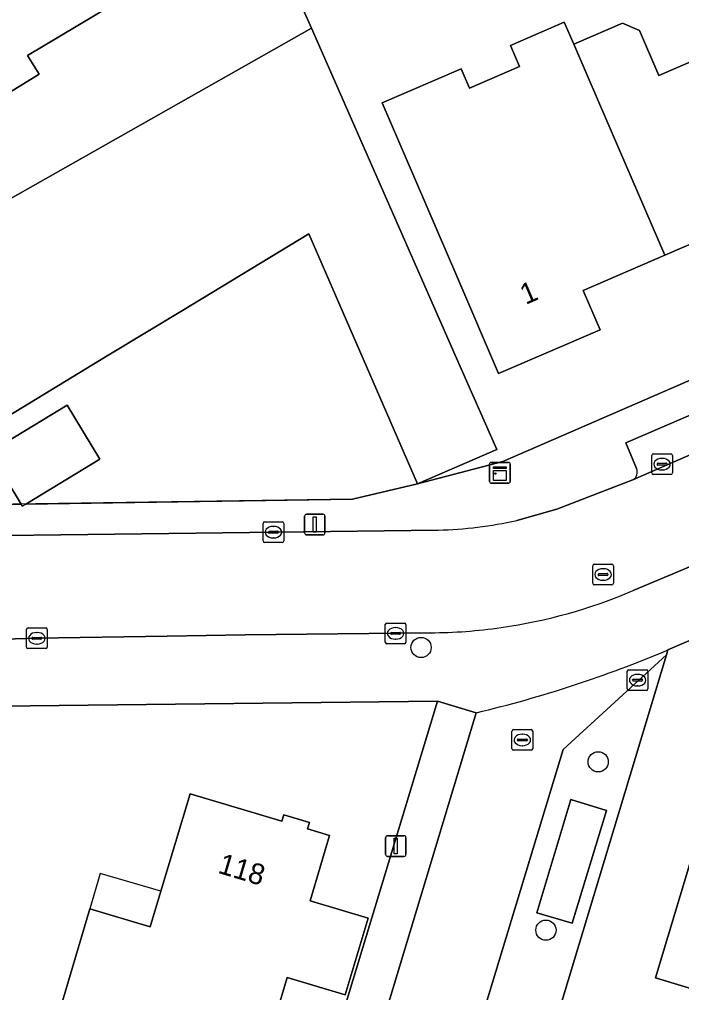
# Model space of a CAD drawing. Extents: x 157767 to 159172, y 387839 to 389425.
# Drawn here: x 158090.6 to 158122.64, y 388608.77 to 388655.84 of the extents above; entities that cross this region are included whole.
import ezdxf

# ---------------------------------------------------------------- set-up
doc = ezdxf.new("R2010")
doc.units = 0
for name, color, linetype in [('IMGEO_Boom', 7, 'Continuous'), ('IMGEO_Brandkraan', 7, 'Continuous'), ('IMGEO_Erf', 7, 'Continuous'), ('IMGEO_Kast', 7, 'Continuous'), ('IMGEO_Kolk', 7, 'Continuous'), ('IMGEO_Lichtmast', 7, 'Continuous'), ('IMGEO_Muur', 7, 'Continuous'), ('IMGEO_Pand', 7, 'Continuous'), ('IMGEO_Pand_nummerreeks', 7, 'Continuous'), ('IMGEO_Pand_overbouw', 7, 'Continuous'), ('IMGEO_Parkeervlak_open', 7, 'Continuous'), ('IMGEO_Rijbaan_lokaal_open', 7, 'Continuous'), ('IMGEO_Rioolput', 7, 'Continuous'), ('IMGEO_Voetpad_open', 7, 'Continuous')]:
    doc.layers.add(name, color=color, linetype=linetype)

msp = doc.modelspace()

# ---------------------------------------------------------------- linework, layer by layer
at = {"layer": 'IMGEO_Boom'}
for centre in [(158110.036, 388625.462), (158118.608, 388619.933), (158116.078, 388611.787)]:
    msp.add_circle(centre, 0.489, dxfattribs=at)
at = {"layer": 'IMGEO_Brandkraan'}
for p, q in [((158120.014, 388623.457), (158120.014, 388624.309)), ((158120.089, 388624.383), (158120.941, 388624.383)), ((158120.502, 388624.163), (158120.527, 388624.163)), ((158121.015, 388624.309), (158121.015, 388623.457)), ((158120.273, 388623.877), (158120.273, 388623.889)), ((158120.711, 388623.84), (158120.313, 388623.84)), ((158120.316, 388623.926), (158120.714, 388623.926)), ((158120.525, 388623.603), (158120.5, 388623.603)), ((158120.757, 388623.889), (158120.757, 388623.877)), ((158120.941, 388623.383), (158120.089, 388623.383))]:
    msp.add_line(p, q, dxfattribs=at)
for points in [[(158120.014, 388623.457), (158120.014, 388624.309)], [(158120.089, 388624.383), (158120.941, 388624.383)], [(158121.015, 388624.309), (158121.015, 388623.457)], [(158120.941, 388623.383), (158120.089, 388623.383)]]:
    msp.add_lwpolyline(points, dxfattribs=at)
for centre, radius, start, end in [((158120.091, 388624.307), 0.0765, 91.552, 178.448), ((158120.091, 388624.307), 0.0765, 91.552, 178.448), ((158120.939, 388624.307), 0.0765, 1.552, 88.448), ((158120.939, 388624.307), 0.0765, 1.552, 88.448), ((158120.313, 388623.886), 0.0403, 85.8775, 175.7526), ((158120.31, 388623.876), 0.0366, 178.938, 274.7102), ((158120.714, 388623.883), 0.043, 264.8664, 352.4533), ((158120.718, 388623.888), 0.0386, 1.7309, 96.639), ((158120.091, 388623.459), 0.0765, 181.552, 268.448), ((158120.091, 388623.459), 0.0765, 181.552, 268.448), ((158120.939, 388623.459), 0.0765, 271.552, 358.448), ((158120.939, 388623.459), 0.0765, 271.552, 358.448)]:
    msp.add_arc(centre, radius, start, end, dxfattribs=at)
for centre, major_axis, ratio, start_param, end_param in [((158120.501, 388623.883), (-0.387, 0.002), 0.722429, 4.712389, 7.853982), ((158120.526, 388623.883), (-0.39, 0.002), 0.717154, 1.570796, 4.712389)]:
    msp.add_ellipse(centre, major_axis=major_axis, ratio=ratio, start_param=start_param, end_param=end_param, dxfattribs=at)
at = {"layer": 'IMGEO_Erf'}
for points in [[(158084.381, 388632.682), (158087.009, 388632.342), (158090.303, 388632.39), (158090.684, 388632.396), (158089.16, 388634.912), (158092.905, 388637.179), (158094.487, 388634.565), (158090.907, 388632.399), (158106.724, 388632.63), (158109.87, 388633.38), (158113.99, 388634.449), (158158.26, 388653.682), (158159.32, 388658.046), (158157.478, 388662.318), (158148.912, 388682.181)], [(158206.335, 388661.478), (158121.982, 388625.344), (158121.909, 388625.102), (158108.361, 388580.257)], [(158083.337, 388658.496), (158087.93, 388650.973), (158091.558, 388653.188), (158091.001, 388654.102), (158102.334, 388660.865)], [(158104.332, 388656.326), (158104.729, 388655.423), (158111.688, 388639.608), (158113.703, 388635.032), (158109.87, 388633.38), (158104.612, 388645.469), (158098.492, 388641.767), (158094.852, 388639.565), (158088.341, 388635.625), (158087.374, 388637.223), (158088.105, 388637.669), (158086.922, 388639.602), (158086.191, 388639.155), (158083.585, 388643.461), (158080.998, 388647.735), (158081.729, 388648.183), (158080.555, 388650.099), (158079.825, 388649.652), (158079.012, 388650.995), (158078.617, 388650.757), (158076.454, 388654.33), (158080.732, 388656.919)], [(158125.8, 388646.144), (158121.836, 388644.437), (158117.878, 388642.733), (158118.696, 388640.833), (158113.788, 388638.72), (158111.81, 388643.313), (158109.765, 388648.06), (158108.153, 388651.801), (158111.977, 388653.448), (158112.378, 388652.519), (158114.799, 388653.562), (158114.361, 388654.58), (158116.962, 388655.701), (158117.42, 388654.646), (158117.538, 388654.697), (158119.782, 388655.664), (158120.609, 388655.302), (158121.543, 388653.132), (158127.411, 388655.659)], [(158071.868, 388569.477), (158073.688, 388570.574), (158071.294, 388574.467), (158070.805, 388574.17), (158064.549, 388584.468), (158067.954, 388586.536), (158074.21, 388576.238), (158073.945, 388576.077), (158076.333, 388572.168), (158077.663, 388572.97), (158080.097, 388569.003), (158089.644, 388574.957), (158091.518, 388574.404), (158095.729, 388573.163), (158096.009, 388573.979), (158110.825, 388622.857), (158086.888, 388622.589)], [(158125.364, 388608.277), (158121.373, 388609.487), (158123.177, 388615.431), (158123.945, 388615.198), (158125.498, 388620.309), (158125.578, 388620.401), (158132.331, 388614.286), (158131.877, 388612.79), (158132.654, 388612.554), (158131.528, 388608.844), (158133.533, 388608.235)]]:
    msp.add_lwpolyline(points, dxfattribs=at)
msp.add_lwpolyline([(158094.472, 388604.207), (158093.645, 388601.415), (158090.868, 388602.238), (158091.697, 388605.035), (158094.005, 388612.821), (158096.93, 388611.955), (158097.451, 388613.678), (158098.871, 388618.376), (158103.3, 388617.065), (158103.399, 388617.364), (158104.63, 388616.998), (158104.538, 388616.692), (158105.609, 388616.37), (158104.665, 388613.208), (158107.469, 388612.371), (158106.361, 388608.662), (158103.557, 388609.499), (158102.649, 388606.457), (158098.15, 388607.799), (158096.865, 388603.493)], close=True, dxfattribs=at)
at = {"layer": 'IMGEO_Kast'}
for p, q in [((158113.426, 388634.41), (158114.267, 388634.41)), ((158114.267, 388634.41), (158113.426, 388634.41)), ((158113.351, 388633.485), (158113.351, 388634.326)), ((158113.351, 388634.326), (158113.351, 388633.485)), ((158114.351, 388634.335), (158114.351, 388633.494)), ((158114.351, 388633.494), (158114.351, 388634.335)), ((158114.276, 388633.41), (158113.435, 388633.41)), ((158113.435, 388633.41), (158114.276, 388633.41))]:
    msp.add_line(p, q, dxfattribs=at)
for points in [[(158113.546, 388634.2), (158114.146, 388634.2), (158114.146, 388634.115), (158113.546, 388634.115), (158113.546, 388634.2)], [(158113.546, 388634.025), (158114.146, 388634.025), (158114.146, 388633.536), (158113.546, 388633.536), (158113.546, 388634.025)]]:
    msp.add_lwpolyline(points, dxfattribs=at)
msp.add_circle((158113.63, 388633.874), 0.0377, dxfattribs=at)
for centre, start, end in [((158113.429, 388634.332), 92.4484, 184.2845), ((158113.429, 388634.332), 92.4484, 184.2845), ((158114.273, 388634.332), 2.4484, 94.2845), ((158114.273, 388634.332), 2.4484, 94.2845), ((158113.429, 388633.488), 182.4484, 274.2845), ((158113.429, 388633.488), 182.4484, 274.2845), ((158114.273, 388633.488), 272.4484, 4.2845), ((158114.273, 388633.488), 272.4484, 4.2845)]:
    msp.add_arc(centre, 0.0779, start, end, dxfattribs=at)
at = {"layer": 'IMGEO_Kolk'}
for p, q in [((158121.195, 388633.902), (158121.195, 388634.754)), ((158121.27, 388634.828), (158122.122, 388634.828)), ((158121.683, 388634.608), (158121.708, 388634.608)), ((158122.196, 388634.754), (158122.196, 388633.902)), ((158121.454, 388634.322), (158121.454, 388634.334)), ((158121.892, 388634.285), (158121.494, 388634.285)), ((158121.497, 388634.371), (158121.895, 388634.371)), ((158121.706, 388634.048), (158121.681, 388634.048)), ((158121.938, 388634.334), (158121.938, 388634.322)), ((158122.122, 388633.828), (158121.27, 388633.828)), ((158102.39, 388630.613), (158102.39, 388631.465)), ((158102.465, 388631.539), (158103.317, 388631.539)), ((158102.878, 388631.319), (158102.903, 388631.319)), ((158103.391, 388631.465), (158103.391, 388630.613)), ((158102.649, 388631.033), (158102.649, 388631.045)), ((158103.087, 388630.996), (158102.689, 388630.996)), ((158102.692, 388631.082), (158103.09, 388631.082)), ((158102.901, 388630.759), (158102.876, 388630.759)), ((158103.133, 388631.045), (158103.133, 388631.033)), ((158103.317, 388630.539), (158102.465, 388630.539)), ((158108.304, 388625.718), (158108.304, 388626.57)), ((158108.379, 388626.644), (158109.231, 388626.644)), ((158108.792, 388626.424), (158108.817, 388626.424)), ((158109.305, 388626.57), (158109.305, 388625.718)), ((158090.946, 388625.48), (158090.946, 388626.332)), ((158091.021, 388626.406), (158091.873, 388626.406)), ((158091.248, 388625.949), (158091.646, 388625.949)), ((158091.434, 388626.186), (158091.459, 388626.186)), ((158091.947, 388626.332), (158091.947, 388625.48)), ((158108.563, 388626.138), (158108.563, 388626.15)), ((158109.001, 388626.101), (158108.603, 388626.101)), ((158108.606, 388626.187), (158109.004, 388626.187)), ((158109.047, 388626.15), (158109.047, 388626.138)), ((158091.205, 388625.9), (158091.205, 388625.912)), ((158091.643, 388625.863), (158091.245, 388625.863)), ((158091.457, 388625.626), (158091.432, 388625.626)), ((158091.689, 388625.912), (158091.689, 388625.9)), ((158109.231, 388625.644), (158108.379, 388625.644)), ((158108.815, 388625.864), (158108.79, 388625.864)), ((158091.873, 388625.406), (158091.021, 388625.406)), ((158114.436, 388620.564), (158114.436, 388621.416)), ((158114.511, 388621.49), (158115.363, 388621.49)), ((158114.924, 388621.27), (158114.949, 388621.27)), ((158115.437, 388621.416), (158115.437, 388620.564)), ((158114.695, 388620.984), (158114.695, 388620.996)), ((158115.133, 388620.947), (158114.735, 388620.947)), ((158114.738, 388621.033), (158115.136, 388621.033)), ((158115.179, 388620.996), (158115.179, 388620.984)), ((158115.363, 388620.49), (158114.511, 388620.49)), ((158114.947, 388620.71), (158114.922, 388620.71))]:
    msp.add_line(p, q, dxfattribs=at)
for points in [[(158121.195, 388633.902), (158121.195, 388634.754)], [(158121.27, 388634.828), (158122.122, 388634.828)], [(158122.196, 388634.754), (158122.196, 388633.902)], [(158122.122, 388633.828), (158121.27, 388633.828)], [(158102.39, 388630.613), (158102.39, 388631.465)], [(158102.465, 388631.539), (158103.317, 388631.539)], [(158103.391, 388631.465), (158103.391, 388630.613)], [(158103.317, 388630.539), (158102.465, 388630.539)], [(158108.304, 388625.718), (158108.304, 388626.57)], [(158108.379, 388626.644), (158109.231, 388626.644)], [(158109.305, 388626.57), (158109.305, 388625.718)], [(158090.946, 388625.48), (158090.946, 388626.332)], [(158091.021, 388626.406), (158091.873, 388626.406)], [(158091.947, 388626.332), (158091.947, 388625.48)], [(158109.231, 388625.644), (158108.379, 388625.644)], [(158091.873, 388625.406), (158091.021, 388625.406)], [(158114.436, 388620.564), (158114.436, 388621.416)], [(158114.511, 388621.49), (158115.363, 388621.49)], [(158115.437, 388621.416), (158115.437, 388620.564)], [(158115.363, 388620.49), (158114.511, 388620.49)]]:
    msp.add_lwpolyline(points, dxfattribs=at)
for centre, radius, start, end in [((158121.272, 388634.752), 0.0765, 91.552, 178.448), ((158121.272, 388634.752), 0.0765, 91.552, 178.448), ((158122.12, 388634.752), 0.0765, 1.552, 88.448), ((158122.12, 388634.752), 0.0765, 1.552, 88.448), ((158121.494, 388634.331), 0.0403, 85.8775, 175.7526), ((158121.491, 388634.321), 0.0366, 178.938, 274.7102), ((158121.895, 388634.328), 0.043, 264.8664, 352.4533), ((158121.899, 388634.333), 0.0386, 1.7309, 96.639), ((158121.272, 388633.904), 0.0765, 181.552, 268.448), ((158121.272, 388633.904), 0.0765, 181.552, 268.448), ((158122.12, 388633.904), 0.0765, 271.552, 358.448), ((158122.12, 388633.904), 0.0765, 271.552, 358.448), ((158102.467, 388631.463), 0.0765, 91.552, 178.448), ((158102.467, 388631.463), 0.0765, 91.552, 178.448), ((158103.315, 388631.463), 0.0765, 1.552, 88.448), ((158103.315, 388631.463), 0.0765, 1.552, 88.448), ((158102.689, 388631.042), 0.0403, 85.8775, 175.7526), ((158102.686, 388631.032), 0.0366, 178.938, 274.7102), ((158103.09, 388631.039), 0.043, 264.8664, 352.4533), ((158103.094, 388631.044), 0.0386, 1.7309, 96.639), ((158102.467, 388630.615), 0.0765, 181.552, 268.448), ((158102.467, 388630.615), 0.0765, 181.552, 268.448), ((158103.315, 388630.615), 0.0765, 271.552, 358.448), ((158103.315, 388630.615), 0.0765, 271.552, 358.448), ((158108.381, 388626.568), 0.0765, 91.552, 178.448), ((158108.381, 388626.568), 0.0765, 91.552, 178.448), ((158109.229, 388626.568), 0.0765, 1.552, 88.448), ((158109.229, 388626.568), 0.0765, 1.552, 88.448), ((158091.023, 388626.33), 0.0765, 91.552, 178.448), ((158091.023, 388626.33), 0.0765, 91.552, 178.448), ((158091.245, 388625.909), 0.0403, 85.8775, 175.7526), ((158091.65, 388625.911), 0.0386, 1.7309, 96.639), ((158091.871, 388626.33), 0.0765, 1.552, 88.448), ((158091.871, 388626.33), 0.0765, 1.552, 88.448), ((158108.603, 388626.147), 0.0403, 85.8775, 175.7526), ((158108.6, 388626.137), 0.0366, 178.938, 274.7102), ((158109.004, 388626.144), 0.043, 264.8664, 352.4533), ((158109.008, 388626.149), 0.0386, 1.7309, 96.639), ((158091.023, 388625.482), 0.0765, 181.552, 268.448), ((158091.023, 388625.482), 0.0765, 181.552, 268.448), ((158091.242, 388625.899), 0.0366, 178.938, 274.7102), ((158091.646, 388625.906), 0.043, 264.8664, 352.4533), ((158091.871, 388625.482), 0.0765, 271.552, 358.448), ((158091.871, 388625.482), 0.0765, 271.552, 358.448), ((158108.381, 388625.72), 0.0765, 181.552, 268.448), ((158108.381, 388625.72), 0.0765, 181.552, 268.448), ((158109.229, 388625.72), 0.0765, 271.552, 358.448), ((158109.229, 388625.72), 0.0765, 271.552, 358.448), ((158114.513, 388621.414), 0.0765, 91.552, 178.448), ((158114.513, 388621.414), 0.0765, 91.552, 178.448), ((158115.361, 388621.414), 0.0765, 1.552, 88.448), ((158115.361, 388621.414), 0.0765, 1.552, 88.448), ((158114.735, 388620.993), 0.0403, 85.8775, 175.7526), ((158114.732, 388620.983), 0.0366, 178.938, 274.7102), ((158115.136, 388620.99), 0.043, 264.8664, 352.4533), ((158115.14, 388620.995), 0.0386, 1.7309, 96.639), ((158114.513, 388620.566), 0.0765, 181.552, 268.448), ((158114.513, 388620.566), 0.0765, 181.552, 268.448), ((158115.361, 388620.566), 0.0765, 271.552, 358.448), ((158115.361, 388620.566), 0.0765, 271.552, 358.448)]:
    msp.add_arc(centre, radius, start, end, dxfattribs=at)
for centre, major_axis, ratio, start_param, end_param in [((158121.682, 388634.328), (-0.387, 0.002), 0.722429, 4.712389, 7.853982), ((158121.707, 388634.328), (-0.39, 0.002), 0.717154, 1.570796, 4.712389), ((158102.877, 388631.039), (-0.387, 0.002), 0.722429, 4.712389, 7.853982), ((158102.902, 388631.039), (-0.39, 0.002), 0.717154, 1.570796, 4.712389), ((158108.791, 388626.144), (-0.387, 0.002), 0.722429, 4.712389, 7.853982), ((158108.816, 388626.144), (-0.39, 0.002), 0.717154, 1.570796, 4.712389), ((158091.433, 388625.906), (-0.387, 0.002), 0.722429, 4.712389, 7.853982), ((158091.458, 388625.906), (-0.39, 0.002), 0.717154, 1.570796, 4.712389), ((158114.923, 388620.99), (-0.387, 0.002), 0.722429, 4.712389, 7.853982), ((158114.948, 388620.99), (-0.39, 0.002), 0.717154, 1.570796, 4.712389)]:
    msp.add_ellipse(centre, major_axis=major_axis, ratio=ratio, start_param=start_param, end_param=end_param, dxfattribs=at)
at = {"layer": 'IMGEO_Lichtmast'}
for p, q in [((158104.397, 388631.007), (158104.397, 388631.807)), ((158104.397, 388631.807), (158104.397, 388631.007)), ((158104.497, 388631.907), (158105.287, 388631.907)), ((158105.287, 388631.907), (158104.497, 388631.907)), ((158105.387, 388631.807), (158105.387, 388631.007)), ((158105.387, 388631.007), (158105.387, 388631.807)), ((158105.287, 388630.907), (158104.497, 388630.907)), ((158104.497, 388630.907), (158105.287, 388630.907)), ((158108.316, 388615.458), (158108.316, 388616.258)), ((158108.316, 388616.258), (158108.316, 388615.458)), ((158108.416, 388616.358), (158109.206, 388616.358)), ((158109.206, 388616.358), (158108.416, 388616.358)), ((158109.306, 388616.258), (158109.306, 388615.458)), ((158109.306, 388615.458), (158109.306, 388616.258)), ((158109.206, 388615.358), (158108.416, 388615.358)), ((158108.416, 388615.358), (158109.206, 388615.358))]:
    msp.add_line(p, q, dxfattribs=at)
for points in [[(158104.817, 388631.782), (158104.967, 388631.782), (158104.967, 388631.032), (158104.817, 388631.032), (158104.817, 388631.782)], [(158108.736, 388616.233), (158108.886, 388616.233), (158108.886, 388615.483), (158108.736, 388615.483), (158108.736, 388616.233)]]:
    msp.add_lwpolyline(points, dxfattribs=at)
for centre, start, end in [((158104.497, 388631.807), 90, 180), ((158104.497, 388631.807), 90, 180), ((158105.287, 388631.807), 0, 90), ((158105.287, 388631.807), 360, 90), ((158104.497, 388631.007), 180, 270), ((158104.497, 388631.007), 180, 270), ((158105.287, 388631.007), 270, 0), ((158105.287, 388631.007), 270, 0), ((158108.416, 388616.258), 90, 180), ((158108.416, 388616.258), 90, 180), ((158109.206, 388616.258), 0, 90), ((158109.206, 388616.258), 360, 90), ((158108.416, 388615.458), 180, 270), ((158108.416, 388615.458), 180, 270), ((158109.206, 388615.458), 270, 0), ((158109.206, 388615.458), 270, 0)]:
    msp.add_arc(centre, 0.1, start, end, dxfattribs=at)
at = {"layer": 'IMGEO_Muur'}
msp.add_lwpolyline([(158109.87, 388633.38), (158106.724, 388632.63), (158090.303, 388632.39)], dxfattribs=at)
at = {"layer": 'IMGEO_Pand'}
for points in [[(158083.337, 388658.496), (158080.732, 388656.919), (158076.454, 388654.33), (158078.617, 388650.757), (158079.012, 388650.995), (158079.825, 388649.652), (158080.555, 388650.099), (158081.729, 388648.183), (158080.998, 388647.735), (158083.585, 388643.461), (158104.729, 388655.423), (158104.332, 388656.326), (158102.334, 388660.865), (158091.001, 388654.102), (158091.558, 388653.188), (158087.93, 388650.973)], [(158117.42, 388654.646), (158116.962, 388655.701), (158114.361, 388654.58), (158114.799, 388653.562), (158112.378, 388652.519), (158111.977, 388653.448), (158108.153, 388651.801), (158109.765, 388648.06), (158111.81, 388643.313), (158113.788, 388638.72), (158118.696, 388640.833), (158117.878, 388642.733), (158121.836, 388644.437), (158118.623, 388651.875)], [(158127.411, 388655.659), (158121.543, 388653.132), (158120.609, 388655.302), (158119.782, 388655.664), (158117.538, 388654.697), (158117.42, 388654.646), (158118.623, 388651.875), (158121.836, 388644.437), (158125.8, 388646.144), (158126.612, 388644.258), (158131.397, 388646.318), (158130.576, 388648.241)], [(158098.492, 388641.767), (158104.612, 388645.469), (158109.87, 388633.38), (158113.703, 388635.032), (158111.688, 388639.608), (158104.729, 388655.423), (158083.585, 388643.461), (158086.191, 388639.155), (158086.922, 388639.602), (158088.105, 388637.669), (158087.374, 388637.223), (158088.341, 388635.625), (158094.852, 388639.565)], [(158089.16, 388634.912), (158090.684, 388632.396), (158090.742, 388632.299), (158090.907, 388632.399), (158094.487, 388634.565), (158092.905, 388637.179)], [(158132.654, 388612.554), (158131.877, 388612.79), (158132.331, 388614.286), (158125.578, 388620.401), (158125.498, 388620.309), (158123.945, 388615.198), (158123.177, 388615.431), (158121.373, 388609.487), (158125.364, 388608.277), (158126.349, 388607.978), (158125.508, 388605.204), (158132.014, 388603.229), (158132.651, 388605.327), (158133.533, 388608.235), (158131.528, 388608.844)], [(158105.609, 388616.37), (158104.538, 388616.692), (158104.63, 388616.998), (158103.399, 388617.364), (158103.3, 388617.065), (158098.871, 388618.376), (158097.451, 388613.678), (158096.93, 388611.955), (158094.005, 388612.821), (158091.697, 388605.035), (158090.868, 388602.238), (158093.645, 388601.415), (158094.472, 388604.207), (158096.865, 388603.493), (158098.15, 388607.799), (158102.649, 388606.457), (158103.557, 388609.499), (158106.361, 388608.662), (158107.469, 388612.371), (158104.665, 388613.208)]]:
    msp.add_lwpolyline(points, close=True, dxfattribs=at)
at = {"layer": 'IMGEO_Pand_overbouw'}
msp.add_lwpolyline([(158097.451, 388613.678), (158094.512, 388614.536), (158094.005, 388612.821), (158096.93, 388611.955)], close=True, dxfattribs=at)
at = {"layer": 'IMGEO_Parkeervlak_open'}
for points in [[(158160.827, 388651.496), (158160.285, 388652.739), (158119.94, 388635.358), (158120.458, 388634.115)], [(158120.282, 388633.571), (158129.222, 388637.475), (158142.689, 388643.29)]]:
    msp.add_lwpolyline(points, dxfattribs=at)
msp.add_lwpolyline([(158117.343, 388612.122), (158119.01, 388617.581), (158117.29, 388618.103), (158115.635, 388612.631)], close=True, dxfattribs=at)
msp.add_arc((158120.096, 388633.932), 0.405, 297.2357, 26.9085, dxfattribs=at)
at = {"layer": 'IMGEO_Rijbaan_lokaal_open'}
for points in [[(158144.74, 388638.648), (158142.689, 388643.29), (158129.222, 388637.475), (158120.282, 388633.571), (158118.807, 388633.004), (158116.61, 388632.148), (158114.663, 388631.608)], [(158120.299, 388628.215), (158122.493, 388629.144), (158125.679, 388630.492), (158126.853, 388631.015), (158144.74, 388638.648)], [(158110.861, 388631.14), (158087.378, 388630.841), (158086.143, 388630.833)], [(158085.699, 388625.739), (158091.452, 388625.907), (158097.745, 388626.013), (158101.53, 388626.077), (158110.492, 388626.173)], [(158112.707, 388622.305), (158106.836, 388602.865), (158111.159, 388601.555), (158116.908, 388620.535), (158121.909, 388625.102), (158121.982, 388625.344)]]:
    msp.add_lwpolyline(points, dxfattribs=at)
for centre, radius, start, end in [((158110.349, 388650.977), 19.843, 271.4784, 282.5565), ((158110.373, 388651.368), 25.191, 278.0655, 293.2063), ((158110.356, 388651.184), 25.012, 270.3118, 278.1623), ((158098.883, 388680.169), 59.493, 283.43648, 292.8468)]:
    msp.add_arc(centre, radius, start, end, dxfattribs=at)
at = {"layer": 'IMGEO_Rioolput'}
for p, q in [((158118.341, 388628.565), (158118.341, 388629.417)), ((158118.416, 388629.491), (158119.268, 388629.491)), ((158118.829, 388629.271), (158118.854, 388629.271)), ((158119.342, 388629.417), (158119.342, 388628.565)), ((158118.6, 388628.985), (158118.6, 388628.997)), ((158119.038, 388628.948), (158118.64, 388628.948)), ((158118.643, 388629.034), (158119.041, 388629.034)), ((158119.084, 388628.997), (158119.084, 388628.985)), ((158119.268, 388628.491), (158118.416, 388628.491)), ((158118.852, 388628.711), (158118.827, 388628.711))]:
    msp.add_line(p, q, dxfattribs=at)
for points in [[(158118.341, 388628.565), (158118.341, 388629.417)], [(158118.416, 388629.491), (158119.268, 388629.491)], [(158119.342, 388629.417), (158119.342, 388628.565)], [(158119.268, 388628.491), (158118.416, 388628.491)]]:
    msp.add_lwpolyline(points, dxfattribs=at)
for centre, radius, start, end in [((158118.418, 388629.415), 0.0765, 91.552, 178.448), ((158118.418, 388629.415), 0.0765, 91.552, 178.448), ((158119.266, 388629.415), 0.0765, 1.552, 88.448), ((158119.266, 388629.415), 0.0765, 1.552, 88.448), ((158118.64, 388628.994), 0.0403, 85.8775, 175.7526), ((158118.637, 388628.984), 0.0366, 178.938, 274.7102), ((158119.041, 388628.991), 0.043, 264.8664, 352.4533), ((158119.045, 388628.996), 0.0386, 1.7309, 96.639), ((158118.418, 388628.567), 0.0765, 181.552, 268.448), ((158118.418, 388628.567), 0.0765, 181.552, 268.448), ((158119.266, 388628.567), 0.0765, 271.552, 358.448), ((158119.266, 388628.567), 0.0765, 271.552, 358.448)]:
    msp.add_arc(centre, radius, start, end, dxfattribs=at)
for centre, major_axis, ratio, start_param, end_param in [((158118.828, 388628.991), (-0.387, 0.002), 0.722429, 4.712389, 7.853982), ((158118.853, 388628.991), (-0.39, 0.002), 0.717154, 1.570796, 4.712389)]:
    msp.add_ellipse(centre, major_axis=major_axis, ratio=ratio, start_param=start_param, end_param=end_param, dxfattribs=at)
at = {"layer": 'IMGEO_Voetpad_open'}
for points in [[(158297.552, 388713.441), (158293.914, 388712.06), (158281.335, 388706.644), (158265.791, 388699.949), (158226.572, 388683.059), (158223.84, 388681.871), (158171.568, 388659.372), (158166.983, 388658.516), (158164.943, 388657.643), (158162.824, 388656.737), (158158.26, 388653.682), (158113.99, 388634.449), (158109.87, 388633.38), (158106.724, 388632.63), (158090.907, 388632.399), (158090.742, 388632.299), (158090.684, 388632.396), (158090.303, 388632.39), (158087.009, 388632.342), (158084.381, 388632.682), (158084.562, 388631.046)], [(158121.982, 388625.344), (158206.335, 388661.478)], [(158120.458, 388634.115), (158119.94, 388635.358), (158160.285, 388652.739), (158160.827, 388651.496)], [(158114.663, 388631.608), (158116.61, 388632.148), (158118.807, 388633.004), (158120.282, 388633.571)], [(158086.143, 388630.833), (158087.378, 388630.841), (158110.861, 388631.14)], [(158126.853, 388631.015), (158125.679, 388630.492), (158122.493, 388629.144), (158120.299, 388628.215)], [(158110.492, 388626.173), (158101.53, 388626.077), (158097.745, 388626.013), (158091.452, 388625.907), (158085.699, 388625.739)], [(158086.888, 388622.589), (158110.825, 388622.857), (158112.707, 388622.305)], [(158106.836, 388602.865), (158112.707, 388622.305), (158110.825, 388622.857), (158096.009, 388573.979)]]:
    msp.add_lwpolyline(points, dxfattribs=at)
for points in [[(158121.909, 388625.102), (158116.908, 388620.535), (158111.159, 388601.555), (158110.414, 388599.095), (158101.38, 388569.269), (158090.419, 388562.647), (158088.768, 388553.399), (158091.923, 388553.434), (158092.419, 388556.662), (158094.51, 388557.914), (158091.924, 388562.156), (158098.403, 388566.042), (158100.969, 388561.783), (158103.113, 388563.067), (158107.425, 388577.281), (158108.361, 388580.257)], [(158115.635, 388612.631), (158117.29, 388618.103), (158119.01, 388617.581), (158117.343, 388612.122)]]:
    msp.add_lwpolyline(points, close=True, dxfattribs=at)
for centre, radius, start, end in [((158120.096, 388633.932), 0.405, 297.2357, 26.9085), ((158110.349, 388650.977), 19.843, 271.4784, 282.5565), ((158110.373, 388651.368), 25.191, 278.0655, 293.2063), ((158110.356, 388651.184), 25.012, 270.3118, 278.1623), ((158098.883, 388680.169), 59.493, 283.43648, 292.8468)]:
    msp.add_arc(centre, radius, start, end, dxfattribs=at)

# ---------------------------------------------------------------- texts
at = {"layer": 'IMGEO_Pand_nummerreeks'}
for s, rotation, p in [('1', 23.2907, (158115.097, 388642.027)), ('118', 343.4186, (158100.16, 388614.57))]:
    msp.add_text(s, height=1, rotation=rotation, dxfattribs=at).set_placement(p)

doc.saveas('drawing.dxf')
